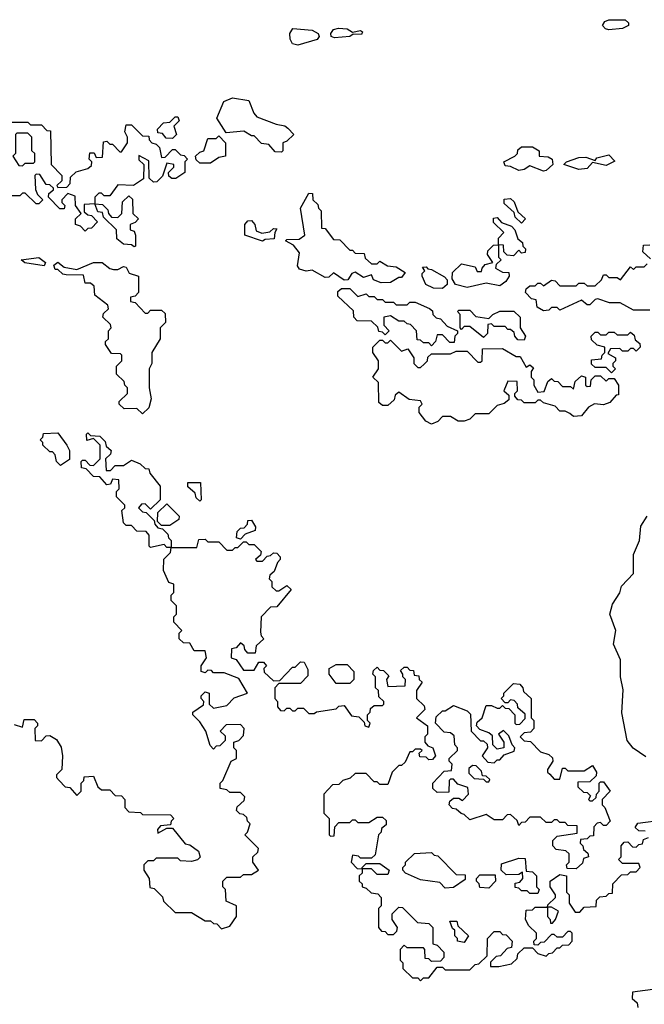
# Model space of a CAD drawing. Extents: x 2386423 to 2568864, y 578392 to 761999.
# Tile 406 of 454: x 2476545 to 2478835, y 737583 to 741196. Entities that reach past the tile are written whole.
import ezdxf

# ---------------------------------------------------------------- set-up
doc = ezdxf.new("R2010")
doc.units = 0

msp = doc.modelspace()

# ---------------------------------------------------------------- linework, layer by layer
at = {"layer": '0CON05XD'}
for points in [[(2478705, 741159.4), (2478692.5, 741162.5), (2478681.2, 741175), (2478690.9, 741189.1), (2478705, 741195.8), (2478765, 741196.2), (2478777.5, 741185), (2478777.5, 741175), (2478755, 741163.8), (2478705, 741159.4)], [(2477565, 741102.5), (2477545, 741107.5), (2477536.2, 741125), (2477536, 741145), (2477546.2, 741163.8), (2477617.7, 741157.7), (2477638.8, 741145), (2477643.3, 741135), (2477636.1, 741123.9), (2477565, 741102.5)], [(2477699.3, 741129.3), (2477687.5, 741135), (2477686, 741145), (2477695, 741160), (2477714.4, 741165.6), (2477745, 741162.9), (2477765, 741150), (2477795, 741156), (2477801.7, 741151.7), (2477797.7, 741142.3), (2477767, 741143), (2477755, 741134), (2477699.3, 741129.3)], [(2477505, 740710), (2477481.7, 740711.7), (2477458.3, 740738.3), (2477431.7, 740741.7), (2477405, 740770), (2477395, 740770), (2477367, 740787), (2477301.7, 740781.7), (2477267.5, 740835), (2477293.6, 740896.4), (2477325, 740910), (2477385, 740900), (2477403.3, 740853.3), (2477415, 740840), (2477485, 740812.5), (2477517, 740807), (2477528.3, 740798.3), (2477550, 740775), (2477525, 740750), (2477510, 740745), (2477510, 740715), (2477505, 740710)], [(2477105, 740760), (2477081.7, 740761.7), (2477068.3, 740778.3), (2477051.7, 740781.7), (2477050, 740795), (2477071.7, 740818.3), (2477095, 740820), (2477115, 740840), (2477125, 740840), (2477130, 740825), (2477110, 740805), (2477120, 740775), (2477105, 740760)], [(2476505, 740820), (2476575, 740820), (2476585, 740810), (2476625, 740810), (2476645, 740790), (2476658.3, 740788.3), (2476660, 740665), (2476700, 740625), (2476700, 740605), (2476681.7, 740588.3), (2476685, 740580), (2476718.3, 740581.7), (2476730, 740595), (2476731.7, 740618.3), (2476751.7, 740638.3), (2476795, 740650), (2476808.3, 740661.7), (2476810, 740675), (2476800, 740685), (2476801.7, 740708.3), (2476818.3, 740708.3), (2476825, 740690), (2476848.3, 740691.7), (2476851.7, 740748.3), (2476865, 740750), (2476875, 740740), (2476885, 740740), (2476911.7, 740711.7), (2476918.3, 740711.7), (2476940, 740745), (2476940, 740765), (2476930, 740785), (2476935, 740810), (2476955, 740810), (2476995, 740770), (2477018.3, 740768.3), (2477020, 740755), (2477030, 740745), (2477045, 740740), (2477057, 740727), (2477065, 740690), (2477078.3, 740691.7), (2477105, 740720), (2477115, 740720), (2477135, 740700), (2477148.3, 740698.3), (2477160, 740685), (2477150, 740675), (2477150, 740635), (2477117, 740613), (2477103, 740613), (2477091.7, 740621.7), (2477090, 740635), (2477110, 740655), (2477110, 740665), (2477085, 740670), (2477068.3, 740621.7), (2477048.3, 740601.7), (2477035, 740600), (2477020, 740615), (2477018.3, 740678.3), (2476981.7, 740698.3), (2476981.7, 740681.7), (2477000, 740665), (2476998.3, 740611.7), (2476961.7, 740588.3), (2476905, 740590), (2476875, 740550), (2476855, 740550), (2476845, 740560), (2476835, 740560), (2476820, 740545), (2476820, 740520), (2476781.7, 740518.3), (2476781.7, 740491.7), (2476795, 740480), (2476808.3, 740478.3), (2476830, 740455), (2476808.3, 740431.7), (2476795, 740430), (2476785, 740420), (2476768.3, 740438.3), (2476750, 740445), (2476750, 740465), (2476770, 740485), (2476750, 740515), (2476748.3, 740548.3), (2476721.7, 740558.3), (2476700, 740535), (2476700, 740525), (2476710, 740515), (2476708.3, 740501.7), (2476691.7, 740501.7), (2476650, 740545), (2476651.7, 740558.3), (2476668.3, 740571.7), (2476668.3, 740578.3), (2476655, 740590), (2476641.7, 740591.7), (2476618.3, 740628.3), (2476605, 740630), (2476600, 740625), (2476603, 740573), (2476610, 740555), (2476630, 740535), (2476615, 740520), (2476605, 740520), (2476565, 740560), (2476555, 740560), (2476545, 740550), (2476515, 740550)], [(2476555, 740660), (2476565, 740670), (2476595, 740670), (2476600, 740675), (2476600, 740705), (2476590, 740715), (2476590, 740765), (2476575, 740780), (2476535, 740780), (2476530, 740775), (2476530, 740705), (2476520, 740695), (2476541.7, 740661.7), (2476555, 740660)], [(2477245, 740670), (2477205, 740670), (2477191.7, 740681.7), (2477190, 740695), (2477205, 740710), (2477220, 740715), (2477235, 740760), (2477265, 740760), (2477275, 740770), (2477300, 740745), (2477300, 740695), (2477275, 740690), (2477245, 740670)], [(2478465, 740640), (2478415, 740660), (2478395, 740646.7), (2478375, 740642.5), (2478345, 740657.5), (2478325, 740660), (2478320, 740675), (2478360, 740695), (2478370, 740705), (2478371.7, 740718.3), (2478385, 740730), (2478425, 740730), (2478450, 740715), (2478450, 740695), (2478483, 740693), (2478497.5, 740685), (2478500, 740665), (2478475, 740642.5), (2478465, 740640)], [(2478595, 740646.2), (2478540, 740665), (2478550, 740675), (2478595, 740690), (2478621.2, 740691.2), (2478655, 740680), (2478661.2, 740688.8), (2478705, 740700), (2478727, 740677), (2478695, 740661.2), (2478645, 740672.5), (2478625, 740650), (2478595, 740646.2)], [(2476965, 740363.3), (2476955, 740370), (2476925, 740372.5), (2476901.7, 740391.7), (2476900, 740425), (2476851.7, 740471.7), (2476848.3, 740488.3), (2476831.7, 740491.7), (2476820, 740520), (2476848.3, 740518.3), (2476868.3, 740498.3), (2476870, 740485), (2476881.7, 740471.7), (2476905, 740470), (2476920, 740485), (2476921.7, 740528.3), (2476945, 740550), (2476958.3, 740538.3), (2476960, 740485), (2476980, 740465), (2476968.3, 740451.7), (2476950, 740445), (2476950, 740425), (2476965, 740420), (2476970, 740405), (2476970, 740365), (2476965, 740363.3)], [(2477870.7, 740230.7), (2477841.7, 740241.7), (2477835, 740260), (2477805, 740250), (2477775, 740270), (2477762.5, 740265), (2477748.3, 740241.7), (2477735, 740240), (2477695, 740267.5), (2477678.3, 740251.7), (2477665, 740250), (2477616.7, 740276.7), (2477595, 740273.3), (2477570.7, 740280.7), (2477563.3, 740293.3), (2477570.7, 740340.7), (2477549.3, 740369.3), (2477520, 740385), (2477525, 740390), (2477569.3, 740390.7), (2477590, 740405), (2477574, 740505), (2477605, 740560), (2477618.3, 740558.3), (2477620, 740535), (2477638.3, 740518.3), (2477640, 740505), (2477650, 740495), (2477651.7, 740431.7), (2477665, 740430), (2477695, 740390), (2477718.3, 740388.3), (2477755, 740350), (2477765, 740350), (2477775, 740340), (2477808.3, 740338.3), (2477811.7, 740321.7), (2477835, 740300), (2477855, 740300), (2477865, 740310), (2477893, 740293), (2477925, 740290), (2477958.3, 740268.3), (2477945, 740250), (2477935, 740250), (2477905, 740232.5), (2477870.7, 740230.7)], [(2478385, 740450), (2478361.7, 740471.7), (2478358.3, 740488.3), (2478321.7, 740521.7), (2478321.7, 740538.3), (2478345, 740540), (2478358.3, 740528.3), (2478371.7, 740491.7), (2478400, 740465), (2478385, 740450)], [(2478355, 740330), (2478331.7, 740331.7), (2478320, 740345), (2478318.3, 740368.3), (2478300, 740370), (2478300, 740395), (2478320, 740415), (2478281.7, 740451.7), (2478281.7, 740468.3), (2478295, 740470), (2478311.7, 740451.7), (2478348.3, 740438.3), (2478360, 740425), (2478371.7, 740391.7), (2478388.3, 740378.3), (2478390, 740365), (2478400, 740355), (2478398.3, 740341.7), (2478385, 740340), (2478375, 740350), (2478355, 740330)], [(2477435, 740383.8), (2477370, 740405), (2477370, 740445), (2477381.7, 740458.3), (2477395, 740460), (2477407.5, 740445), (2477411.7, 740421.7), (2477433, 740413), (2477461.7, 740418.3), (2477475, 740430), (2477488.3, 740428.3), (2477480, 740415), (2477478.3, 740391.7), (2477445, 740390), (2477435, 740383.8)], [(2478185, 740213.3), (2478142.5, 740225), (2478130, 740245), (2478131.7, 740268.3), (2478165, 740300), (2478215, 740290), (2478221.7, 740271.7), (2478238.3, 740271.7), (2478240, 740285), (2478251.7, 740298.3), (2478280, 740305), (2478260, 740335), (2478261.7, 740348.3), (2478281.7, 740368.3), (2478300, 740370), (2478300, 740325), (2478310, 740315), (2478291.7, 740298.3), (2478290, 740285), (2478315, 740270), (2478338.3, 740268.3), (2478340, 740255), (2478327.5, 740235), (2478305, 740220), (2478255, 740230), (2478185, 740213.3)], [(2478858.3, 740318.3), (2478830, 740345), (2478831.7, 740368.3), (2478855, 740370)], [(2476635, 740292.5), (2476563.6, 740303.6), (2476550, 740315), (2476615, 740323.3), (2476640, 740305), (2476635, 740292.5)], [(2476995, 739750), (2476975, 739770), (2476928.3, 739768.3), (2476910, 739785), (2476910, 739795), (2476940, 739825), (2476940, 739845), (2476930, 739855), (2476928.3, 739868.3), (2476900, 739895), (2476900, 739925), (2476920, 739945), (2476920, 739965), (2476915, 739970), (2476881.7, 739971.7), (2476860, 740005), (2476860, 740015), (2476870, 740025), (2476870, 740055), (2476880, 740065), (2476878.3, 740078.3), (2476850, 740105), (2476851.7, 740118.3), (2476870, 740135), (2476868.3, 740148.3), (2476820, 740185), (2476818.3, 740218.3), (2476805, 740230), (2476785, 740230), (2476778.3, 740258.3), (2476715, 740260), (2476703, 740263), (2476685, 740280), (2476675, 740280), (2476670, 740295), (2476685, 740306.7), (2476708.3, 740288.3), (2476755, 740280), (2476815.8, 740305.8), (2476847.5, 740305), (2476875, 740283.3), (2476889.3, 740279.3), (2476905, 740280), (2476925, 740291.2), (2476935, 740288), (2476946.4, 740266.4), (2476980, 740255), (2476980, 740195), (2476968.3, 740181.7), (2476951.7, 740178.3), (2476951.7, 740161.7), (2476968.3, 740158.3), (2477005, 740120), (2477015, 740120), (2477025, 740130), (2477065, 740130), (2477078.3, 740118.3), (2477080, 740085), (2477060, 740065), (2477060, 740025), (2477030, 739975), (2477030, 739935), (2477020, 739915), (2477020, 739845), (2477027.5, 739805), (2477018.3, 739771.7), (2476995, 739750)], [(2478095, 740210), (2478061.7, 740211.7), (2478034, 740224), (2478020, 740255), (2478020, 740265), (2478030, 740275), (2478021.7, 740288.3), (2478035, 740290), (2478041.7, 740281.7), (2478055, 740280), (2478103, 740253), (2478111.7, 740241.7), (2478112.5, 740225), (2478095, 740210)], [(2478855, 740130), (2478795, 740130), (2478747, 740157), (2478707, 740157), (2478665, 740172.5), (2478655, 740170), (2478635, 740150), (2478625, 740150), (2478605, 740167.5), (2478525, 740130), (2478515, 740140), (2478495, 740140), (2478485, 740130), (2478465, 740127.5), (2478441.7, 740141.7), (2478438.3, 740168.3), (2478421.7, 740171.7), (2478400, 740195), (2478401.7, 740208.3), (2478415, 740220), (2478435, 740220), (2478445, 740230), (2478455, 740230), (2478465, 740220), (2478495, 740240), (2478508.3, 740238.3), (2478525, 740220), (2478585, 740220), (2478595, 740230), (2478615, 740230), (2478625, 740220), (2478655, 740220), (2478678.3, 740241.7), (2478685, 740260), (2478695, 740260), (2478705, 740250), (2478735, 740250), (2478748.3, 740241.7), (2478785, 740290), (2478795, 740280), (2478805, 740290), (2478835, 740290), (2478845, 740300)], [(2478055, 740000), (2478045, 740010), (2478025, 740010), (2478015, 740020), (2478001.7, 740021.7), (2478000, 740055), (2477978.3, 740078.3), (2477965, 740080), (2477955, 740090), (2477935, 740090), (2477905, 740110), (2477880, 740105), (2477880, 740075), (2477900, 740055), (2477885, 740040), (2477875, 740050), (2477861.7, 740051.7), (2477858.3, 740068.3), (2477835, 740090), (2477781.7, 740091.7), (2477770, 740105), (2477768.3, 740128.3), (2477711.7, 740181.7), (2477711.7, 740198.3), (2477725, 740210), (2477755, 740210), (2477785, 740180), (2477815, 740190), (2477825, 740180), (2477845, 740180), (2477855, 740170), (2477875, 740170), (2477885, 740160), (2477915, 740160), (2477925, 740150), (2477965, 740150), (2477975, 740160), (2477995, 740160), (2478047, 740137), (2478058.3, 740128.3), (2478060, 740115), (2478071.7, 740101.7), (2478088.3, 740098.3), (2478111.7, 740071.7), (2478150, 740055), (2478150, 740045), (2478140, 740035), (2478138.3, 740011.7), (2478121.7, 740011.7), (2478095, 740040), (2478075, 740040), (2478070, 740015), (2478055, 740000)], [(2478395, 740020), (2478371.7, 740021.7), (2478360, 740035), (2478358.3, 740048.3), (2478345, 740060), (2478335, 740060), (2478325, 740070), (2478285, 740070), (2478275, 740080), (2478261.7, 740078.3), (2478260, 740045), (2478245, 740030), (2478195, 740070), (2478175, 740070), (2478165, 740060), (2478160, 740065), (2478160, 740115), (2478150, 740125), (2478155, 740130), (2478195, 740130), (2478217.5, 740107.5), (2478265, 740100), (2478280, 740115), (2478305, 740126.7), (2478357, 740127), (2478380, 740105), (2478380, 740065), (2478400, 740035), (2478395, 740020)], [(2478715, 739900), (2478695, 739920), (2478655, 739920), (2478641.7, 739931.7), (2478641.7, 739948.3), (2478678.3, 739951.7), (2478680, 739965), (2478690, 739975), (2478690, 739995), (2478661.7, 740001.7), (2478641.7, 740021.7), (2478640, 740035), (2478655, 740050), (2478665, 740050), (2478675, 740040), (2478695, 740040), (2478705, 740050), (2478725, 740050), (2478735, 740040), (2478775, 740040), (2478785, 740050), (2478798.3, 740038.3), (2478801.7, 740021.7), (2478818.3, 740008.3), (2478820, 739995), (2478805, 739980), (2478795, 739990), (2478785, 739990), (2478775, 739980), (2478755, 739980), (2478745, 739990), (2478711.7, 739988.3), (2478701.7, 739971.7), (2478730, 739955), (2478730, 739945), (2478720, 739935), (2478720, 739925), (2478730, 739915), (2478715, 739900)], [(2478055, 739712.5), (2478033.6, 739723.6), (2478010, 739755), (2478010, 739775), (2478020, 739785), (2478015, 739797.5), (2477973, 739803), (2477935, 739830), (2477921.7, 739818.3), (2477918.3, 739801.7), (2477895, 739780), (2477875, 739780), (2477861.7, 739791.7), (2477860, 739865), (2477840, 739885), (2477860, 739915), (2477860, 739945), (2477840, 739975), (2477840, 739995), (2477865, 740020), (2477875, 740020), (2477885, 740010), (2477895, 740010), (2477905, 740020), (2477945, 739980), (2477968.3, 739988.3), (2477990, 739955), (2477990, 739935), (2478005, 739920), (2478015, 739920), (2478028.3, 739931.7), (2478040, 739945), (2478041.7, 739958.3), (2478055, 739970), (2478125, 739970), (2478145, 739980), (2478185, 739980), (2478225, 739940), (2478235, 739940), (2478240, 739945), (2478241.7, 739988.3), (2478315, 739990), (2478365, 739960), (2478380, 739960), (2478401.7, 739921.7), (2478415, 739930), (2478428.3, 739918.3), (2478420, 739905), (2478420, 739885), (2478430, 739875), (2478430, 739855), (2478445, 739830), (2478468.3, 739831.7), (2478481.7, 739868.3), (2478495, 739880), (2478505, 739870), (2478518.3, 739868.3), (2478535, 739850), (2478565, 739850), (2478575, 739840), (2478581.7, 739868.3), (2478605, 739890), (2478620, 739885), (2478620, 739855), (2478625, 739850), (2478638.3, 739851.7), (2478640, 739875), (2478655, 739890), (2478675, 739890), (2478695, 739870), (2478705, 739880), (2478725, 739880), (2478740, 739855), (2478740, 739820), (2478731.7, 739818.3), (2478708.3, 739791.7), (2478685, 739782.5), (2478653, 739787), (2478630, 739775), (2478605, 739742.5), (2478575, 739740), (2478561.7, 739751.7), (2478545, 739760), (2478525, 739760), (2478508.3, 739778.3), (2478465, 739790), (2478455, 739800), (2478445, 739800), (2478435, 739790), (2478395, 739790), (2478385, 739800), (2478371.7, 739801.7), (2478360, 739815), (2478360, 739825), (2478370, 739835), (2478368.3, 739868.3), (2478335, 739870), (2478320, 739835), (2478338.3, 739818.3), (2478338.3, 739801.7), (2478321.7, 739788.3), (2478295, 739780), (2478265, 739750), (2478215, 739750), (2478195, 739730), (2478175, 739722.5), (2478153, 739723), (2478125, 739740), (2478095, 739740), (2478078.3, 739721.7), (2478055, 739712.5)], [(2476695, 739560), (2476680, 739575), (2476675, 739600), (2476665, 739610), (2476655, 739610), (2476630, 739635), (2476630, 739645), (2476620, 739655), (2476630, 739665), (2476631.7, 739678.3), (2476685, 739680), (2476717.5, 739635), (2476727.5, 739615), (2476727, 739583), (2476695, 739560)], [(2477100, 739260), (2477095, 739260), (2477085, 739260), (2477075, 739270), (2477025, 739260), (2477020, 739265), (2477020, 739305), (2477008.3, 739318.3), (2476975, 739320), (2476955, 739340), (2476935, 739340), (2476925, 739350), (2476920, 739395), (2476930, 739405), (2476930, 739415), (2476900, 739445), (2476900, 739465), (2476910, 739475), (2476908.3, 739508.3), (2476885, 739510), (2476878.3, 739491.7), (2476865, 739490), (2476838.3, 739518.3), (2476815, 739520), (2476788.3, 739548.3), (2476771.7, 739551.7), (2476770, 739575), (2476775, 739580), (2476785, 739580), (2476801.7, 739561.7), (2476815, 739560), (2476840, 739585), (2476840, 739635), (2476815, 739660), (2476791.7, 739651.7), (2476790, 739675), (2476795, 739680), (2476805, 739670), (2476838.3, 739668.3), (2476858.3, 739648.3), (2476861.7, 739631.7), (2476880, 739615), (2476878.3, 739601.7), (2476860, 739585), (2476861.7, 739541.7), (2476878.3, 739541.7), (2476895, 739560), (2476925, 739560), (2476955, 739580), (2476987, 739567), (2477005, 739550), (2477018.3, 739548.3), (2477021.7, 739531.7), (2477060, 739485), (2477060, 739435), (2477025, 739400), (2477005, 739420), (2476991.7, 739418.3), (2476980, 739405), (2476995, 739390), (2477008.3, 739388.3), (2477038.3, 739358.3), (2477040, 739345), (2477051.7, 739331.7), (2477068.3, 739328.3), (2477088.3, 739308.3), (2477090, 739295), (2477100, 739285), (2477100, 739260)], [(2477205, 739430), (2477191.7, 739441.7), (2477188.3, 739458.3), (2477161.7, 739481.7), (2477161.7, 739498.3), (2477208.3, 739498.3), (2477210, 739435), (2477205, 739430)], [(2477095, 739340), (2477065, 739340), (2477050, 739355), (2477051.7, 739388.3), (2477085, 739420), (2477130, 739375), (2477128.3, 739361.7), (2477095, 739340)], [(2477355, 739290), (2477340, 739295), (2477341.7, 739318.3), (2477355, 739330), (2477368.3, 739331.7), (2477380, 739345), (2477381.7, 739358.3), (2477395, 739360), (2477410, 739335), (2477408.3, 739321.7), (2477371.7, 739308.3), (2477355, 739290)], [(2478841.1, 738491.1), (2478793.8, 738523.8), (2478771.6, 738551.6), (2478752.6, 738652.6), (2478757.2, 738737.2), (2478747.5, 738785), (2478747.5, 738847.5), (2478722.5, 738905), (2478731.1, 738955), (2478709.2, 739015), (2478718.3, 739051.7), (2478745, 739093.3), (2478751.9, 739118.1), (2478795, 739163.8), (2478795.6, 739234.4), (2478817.1, 739285), (2478821.9, 739338.1), (2478845.7, 739375)], [(2476690, 738405), (2476711.7, 738381.7), (2476728.3, 738378.3), (2476755, 738350), (2476770, 738365), (2476770, 738395), (2476780, 738405), (2476781.7, 738418.3), (2476815, 738420), (2476831.7, 738381.7), (2476845, 738370), (2476875, 738370), (2476895, 738350), (2476918.3, 738348.3), (2476930, 738335), (2476930, 738305), (2476945, 738290), (2476987.5, 738287.5), (2476995, 738280), (2477098.3, 738278.3), (2477110, 738265), (2477100, 738255), (2477098.3, 738241.7), (2477061.7, 738238.3), (2477050, 738225), (2477051.7, 738211.7), (2477085, 738230), (2477105, 738230), (2477151.7, 738171.7), (2477168.3, 738168.3), (2477200, 738145), (2477207, 738123), (2477197, 738113), (2477175, 738107.5), (2477135, 738110), (2477125, 738120), (2477045, 738120), (2477035, 738110), (2477015, 738110), (2477000, 738095), (2477000, 738075), (2477020, 738045), (2477021.7, 738011.7), (2477038.3, 738008.3), (2477068.3, 737978.3), (2477071.7, 737961.7), (2477115, 737920), (2477175, 737920), (2477225, 737890), (2477245, 737890), (2477255, 737880), (2477268.3, 737878.3), (2477285, 737860), (2477315, 737870), (2477340, 737905), (2477340, 737945), (2477301.7, 737961.7), (2477300, 738005), (2477290, 738015), (2477290, 738035), (2477305, 738050), (2477355, 738050), (2477365, 738060), (2477395, 738060), (2477420, 738075), (2477400, 738105), (2477400, 738125), (2477418.3, 738141.7), (2477420, 738155), (2477370, 738205), (2477380, 738215), (2477390, 738245), (2477380, 738255), (2477378.3, 738268.3), (2477365, 738280), (2477351.7, 738281.7), (2477340, 738295), (2477341.7, 738308.3), (2477368.3, 738331.7), (2477370, 738345), (2477355, 738360), (2477315, 738360), (2477305, 738370), (2477280, 738375), (2477280, 738395), (2477290, 738405), (2477320, 738475), (2477340, 738485), (2477340, 738515), (2477330, 738525), (2477330, 738545), (2477348.3, 738551.7), (2477365, 738570), (2477367.5, 738595), (2477355, 738610), (2477301.7, 738608.3), (2477280, 738585), (2477298.3, 738568.3), (2477298.3, 738551.7), (2477278.3, 738531.7), (2477265, 738530), (2477255, 738520), (2477243, 738533), (2477227.5, 738585), (2477205, 738620), (2477180, 738645), (2477180, 738655), (2477218.3, 738681.7), (2477220, 738695), (2477210, 738705), (2477210, 738715), (2477225, 738730), (2477240, 738725), (2477240, 738685), (2477255, 738670), (2477305, 738680), (2477331.7, 738708.3), (2477380, 738725), (2477348.3, 738778.3), (2477295, 738800), (2477255, 738800), (2477248.3, 738808.3), (2477235, 738810), (2477225, 738800), (2477210, 738805), (2477210, 738825), (2477230, 738855), (2477225, 738880), (2477185, 738880), (2477168.3, 738908.3), (2477145, 738910), (2477130, 738925), (2477130, 738945), (2477140, 738955), (2477110, 738985), (2477110, 739005), (2477120, 739015), (2477120, 739045), (2477100, 739065), (2477100, 739085), (2477110, 739095), (2477110, 739125), (2477091.7, 739131.7), (2477072.5, 739175), (2477073, 739217), (2477098.3, 739241.7), (2477100, 739260), (2477195, 739260), (2477201.7, 739288.3), (2477225, 739290), (2477235, 739280), (2477275, 739280), (2477305, 739250), (2477325, 739250), (2477335, 739260), (2477345, 739260), (2477365, 739280), (2477375, 739280), (2477385, 739270), (2477405, 739270), (2477430, 739245), (2477428.3, 739231.7), (2477410, 739215), (2477415, 739210), (2477435, 739210), (2477451.7, 739228.3), (2477465, 739230), (2477475, 739240), (2477488.3, 739238.3), (2477500, 739225), (2477500, 739215), (2477490, 739205), (2477478.3, 739171.7), (2477461.7, 739158.3), (2477460, 739145), (2477470, 739135), (2477470, 739115), (2477485, 739100), (2477495, 739100), (2477525, 739120), (2477540, 739105), (2477488.3, 739041.7), (2477465, 739040), (2477430, 739005), (2477428.3, 738948.3), (2477430, 738935), (2477440, 738925), (2477411.7, 738898.3), (2477408.3, 738871.7), (2477381.7, 738871.7), (2477370, 738885), (2477368.3, 738898.3), (2477355, 738910), (2477338.3, 738891.7), (2477321.7, 738888.3), (2477320, 738855), (2477338.3, 738848.3), (2477365, 738810), (2477405, 738810), (2477421.7, 738838.3), (2477438.3, 738838.3), (2477450, 738825), (2477440, 738815), (2477441.7, 738801.7), (2477475, 738770), (2477498.3, 738771.7), (2477545, 738820), (2477555, 738820), (2477575, 738840), (2477588.3, 738838.3), (2477601.7, 738811.7), (2477601.7, 738788.3), (2477575, 738760), (2477495, 738760), (2477480, 738745), (2477480, 738705), (2477490, 738695), (2477490, 738675), (2477501.7, 738661.7), (2477515, 738660), (2477525, 738670), (2477535, 738670), (2477545, 738660), (2477555, 738660), (2477565, 738670), (2477585, 738670), (2477605, 738650), (2477625, 738650), (2477633, 738657), (2477705, 738667.5), (2477715, 738677.5), (2477735, 738680), (2477761.7, 738641.7), (2477788.3, 738638.3), (2477808.3, 738618.3), (2477810, 738605), (2477825, 738600), (2477830, 738615), (2477820, 738625), (2477820, 738645), (2477830, 738655), (2477831.7, 738668.3), (2477845, 738680), (2477875, 738680), (2477880, 738685), (2477880, 738695), (2477861.7, 738711.7), (2477860, 738735), (2477850, 738745), (2477850, 738785), (2477840, 738795), (2477841.7, 738808.3), (2477855, 738820), (2477865, 738810), (2477878.3, 738808.3), (2477898.3, 738788.3), (2477890, 738775), (2477895, 738750), (2477958.3, 738751.7), (2477960, 738775), (2477950, 738785), (2477950, 738795), (2477941.7, 738808.3), (2477955, 738820), (2477965, 738820), (2477975, 738810), (2477988.3, 738808.3), (2477991.7, 738791.7), (2478008.3, 738788.3), (2478010, 738775), (2478020, 738765), (2478000, 738735), (2478000, 738705), (2478028.3, 738678.3), (2478030, 738665), (2478000, 738635), (2478040, 738605), (2478040, 738575), (2478030, 738565), (2478030, 738545), (2478041.7, 738531.7), (2478060, 738525), (2478070, 738495), (2478058.3, 738481.7), (2478045, 738480), (2478035, 738490), (2478011.7, 738491.7), (2478010, 738505), (2478020, 738515), (2478015, 738520), (2477995, 738520), (2477985, 738510), (2477975, 738510), (2477958.3, 738471.7), (2477945, 738460), (2477935, 738460), (2477910, 738435), (2477895, 738390), (2477865, 738390), (2477855, 738400), (2477845, 738400), (2477815, 738430), (2477775, 738430), (2477757, 738413), (2477730, 738405), (2477715, 738390), (2477691.7, 738388.3), (2477660, 738355), (2477660, 738285), (2477680, 738265), (2477680, 738205), (2477685, 738200), (2477698.3, 738201.7), (2477700, 738235), (2477715, 738250), (2477755, 738250), (2477765, 738260), (2477775, 738260), (2477785, 738250), (2477825, 738250), (2477855, 738270), (2477875, 738270), (2477888.3, 738258.3), (2477888.3, 738241.7), (2477871.7, 738228.3), (2477870, 738215), (2477860, 738205), (2477848.3, 738131.7), (2477835, 738120), (2477795, 738120), (2477787, 738127), (2477765, 738130), (2477760, 738105), (2477781.7, 738081.7), (2477800, 738080), (2477800, 738065), (2477790, 738055), (2477790, 738035), (2477800, 738025), (2477800, 738015), (2477815, 738010), (2477833, 737993), (2477858.3, 737988.3), (2477870, 737975), (2477870, 737945), (2477860, 737935), (2477860, 737865), (2477871.7, 737851.7), (2477885, 737850), (2477895, 737840), (2477915, 737840), (2477928.3, 737851.7), (2477930, 737865), (2477910, 737895), (2477910, 737915), (2477935, 737940), (2477948.3, 737938.3), (2478003, 737883), (2478045, 737880), (2478060, 737865), (2478060, 737805), (2478075, 737800), (2478100, 737775), (2478100, 737755), (2478088.3, 737741.7), (2478055, 737740), (2478045, 737750), (2478031.7, 737751.7), (2478030, 737785), (2478025, 737790), (2477965, 737790), (2477955, 737800), (2477940, 737785), (2477940, 737745), (2477950, 737735), (2477950, 737715), (2477985, 737680), (2478005, 737680), (2478015, 737670), (2478025, 737680), (2478045, 737680), (2478075, 737720), (2478095, 737720), (2478105, 737710), (2478195, 737710), (2478215, 737730), (2478228.3, 737731.7), (2478258.3, 737761.7), (2478260, 737825), (2478285, 737850), (2478305, 737850), (2478315, 737840), (2478328.3, 737838.3), (2478350, 737815), (2478348.3, 737791.7), (2478331.7, 737788.3), (2478308.3, 737761.7), (2478291.7, 737758.3), (2478271.7, 737738.3), (2478271.7, 737721.7), (2478301.7, 737721.7)], [(2477755, 738760), (2477705, 738760), (2477680, 738795), (2477680, 738815), (2477705, 738830), (2477745, 738830), (2477770, 738805), (2477770, 738775), (2477755, 738760)], [(2478585, 738080), (2478551.7, 738081.7), (2478550, 738095), (2478560, 738105), (2478560, 738135), (2478547, 738147), (2478511.7, 738151.7), (2478500, 738165), (2478500, 738185), (2478515, 738200), (2478588.3, 738211.7), (2478588.3, 738238.3), (2478555, 738240), (2478545, 738250), (2478525, 738250), (2478515, 738260), (2478505, 738260), (2478495, 738250), (2478475, 738250), (2478455, 738270), (2478415, 738270), (2478398.3, 738251.7), (2478385, 738250), (2478375, 738240), (2478368.3, 738258.3), (2478345, 738280), (2478331.7, 738278.3), (2478315, 738260), (2478285, 738260), (2478255, 738280), (2478195, 738260), (2478175, 738280), (2478163, 738283), (2478145, 738300), (2478131.7, 738301.7), (2478120, 738315), (2478121.7, 738328.3), (2478135, 738340), (2478155, 738340), (2478168.3, 738331.7), (2478190, 738355), (2478188.3, 738378.3), (2478151.7, 738391.7), (2478135, 738410), (2478125, 738410), (2478120, 738405), (2478118.3, 738361.7), (2478075, 738360), (2478060, 738375), (2478060, 738395), (2478101.7, 738438.3), (2478128.3, 738441.7), (2478130, 738465), (2478120, 738475), (2478120, 738485), (2478150, 738515), (2478150, 738525), (2478140, 738535), (2478138.3, 738568.3), (2478125, 738580), (2478101.7, 738581.7), (2478070, 738615), (2478071.7, 738638.3), (2478095, 738660), (2478105, 738660), (2478135, 738680), (2478185, 738660), (2478198.3, 738648.3), (2478200, 738585), (2478235, 738550), (2478245, 738550), (2478258.3, 738538.3), (2478260, 738525), (2478240, 738495), (2478261.7, 738471.7), (2478285, 738470), (2478295, 738480), (2478305, 738480), (2478321.7, 738498.3), (2478358.3, 738511.7), (2478360, 738525), (2478350, 738535), (2478338.3, 738568.3), (2478318.3, 738588.3), (2478300, 738575), (2478320, 738545), (2478320, 738525), (2478295, 738520), (2478280, 738535), (2478278.3, 738568.3), (2478265, 738580), (2478231.7, 738591.7), (2478220, 738605), (2478221.7, 738618.3), (2478240, 738635), (2478255, 738680), (2478275, 738680), (2478295, 738670), (2478305, 738670), (2478315, 738680), (2478325, 738670), (2478338.3, 738668.3), (2478360, 738645), (2478360, 738615), (2478365, 738610), (2478378.3, 738611.7), (2478398.3, 738631.7), (2478398.3, 738648.3), (2478371.7, 738671.7), (2478370, 738685), (2478358.3, 738698.3), (2478345, 738700), (2478335, 738690), (2478325, 738690), (2478310, 738705), (2478320, 738715), (2478320, 738725), (2478355, 738760), (2478378.3, 738758.3), (2478390, 738745), (2478391.7, 738731.7), (2478420, 738705), (2478420, 738635), (2478430, 738625), (2478430, 738595), (2478418.3, 738581.7), (2478395, 738580), (2478380, 738565), (2478395, 738550), (2478418.3, 738548.3), (2478455, 738510), (2478485, 738500), (2478498.3, 738488.3), (2478500, 738475), (2478480, 738445), (2478480, 738435), (2478488.3, 738428.3), (2478505, 738410), (2478525, 738410), (2478535, 738450), (2478545, 738450), (2478555, 738440), (2478615, 738440), (2478645, 738460), (2478660, 738435), (2478658.3, 738421.7), (2478635, 738400), (2478591.7, 738398.3), (2478591.7, 738381.7), (2478611.7, 738361.7), (2478625, 738360), (2478638.3, 738348.3), (2478630, 738335), (2478635, 738330), (2478645, 738330), (2478658.3, 738341.7), (2478660, 738355), (2478670, 738365), (2478670, 738395), (2478675, 738400), (2478685, 738400), (2478710, 738365), (2478680, 738335), (2478680, 738315), (2478690, 738305), (2478710, 738255), (2478695, 738240), (2478685, 738240), (2478675, 738250), (2478661.7, 738248.3), (2478650, 738235), (2478648.3, 738201.7), (2478635, 738200), (2478625, 738190), (2478601.7, 738188.3), (2478600, 738175), (2478610, 738165), (2478611.7, 738151.7), (2478628.3, 738138.3), (2478630, 738125), (2478611.7, 738118.3), (2478608.3, 738101.7), (2478585, 738080)], [(2476525, 738610), (2476555, 738600), (2476561.7, 738628.3), (2476598.3, 738628.3), (2476610, 738615), (2476610, 738605), (2476600, 738595), (2476601.7, 738551.7), (2476625, 738550), (2476641.7, 738568.3), (2476655, 738570), (2476680, 738555), (2476697, 738527), (2476702.5, 738495), (2476700, 738445), (2476680, 738425), (2476680, 738415), (2476690, 738405)], [(2478265, 738400), (2478268.3, 738408.3), (2478255, 738420), (2478241.7, 738421.7), (2478238.3, 738438.3), (2478218.3, 738458.3), (2478205, 738460), (2478191.7, 738448.3), (2478191.7, 738431.7), (2478211.7, 738411.7), (2478245, 738410), (2478255, 738400), (2478265, 738400)], [(2478838.3, 738218.3), (2478815, 738220), (2478801.7, 738231.7), (2478811.7, 738248.3), (2478905, 738260)], [(2478301.7, 737721.7), (2478348.3, 737731.7), (2478368.3, 737751.7), (2478371.7, 737768.3), (2478395, 737790), (2478425, 737790), (2478445, 737770), (2478475, 737760), (2478485, 737770), (2478498.3, 737771.7), (2478515, 737790), (2478525, 737790), (2478535, 737800), (2478558.3, 737801.7), (2478570, 737815), (2478570, 737845), (2478565, 737850), (2478555, 737850), (2478535, 737830), (2478515, 737830), (2478505, 737840), (2478495, 737840), (2478468.3, 737811.7), (2478455, 737810), (2478445, 737800), (2478431.7, 737801.7), (2478430, 737815), (2478440, 737825), (2478440, 737845), (2478411.7, 737871.7), (2478400, 737895), (2478401.7, 737928.3), (2478425, 737930), (2478435, 737940), (2478480, 737940), (2478480, 737905), (2478490, 737895), (2478491.7, 737881.7), (2478498.3, 737881.7), (2478510, 737895), (2478520, 737925), (2478495, 737940), (2478480, 737940), (2478481.7, 737948.3), (2478510, 737975), (2478510, 737985), (2478490, 738015), (2478490, 738035), (2478525, 738060), (2478550, 738055), (2478550, 737995), (2478560, 737985), (2478560, 737955), (2478581.7, 737921.7), (2478598.3, 737921.7), (2478615, 737940), (2478658.3, 737941.7), (2478660, 737965), (2478671.7, 737978.3), (2478695, 737980), (2478705, 737990), (2478718.3, 737991.7), (2478720, 738025), (2478751.7, 738058.3), (2478775, 738060), (2478785, 738070), (2478805, 738070), (2478820, 738085), (2478815, 738100), (2478755, 738100), (2478740, 738115), (2478750, 738125), (2478750, 738165), (2478761.7, 738178.3), (2478775, 738180), (2478791.7, 738161.7), (2478805, 738160), (2478815, 738170), (2478828.3, 738171.7), (2478831.7, 738188.3), (2478850, 738195)], [(2478105, 738010), (2478085, 738030), (2478015, 738040), (2477960, 738065), (2477950, 738075), (2477950, 738085), (2477960, 738095), (2477960, 738105), (2477993, 738137), (2478055, 738140), (2478065, 738130), (2478078.3, 738128.3), (2478145, 738060), (2478178.3, 738058.3), (2478178.3, 738041.7), (2478135, 738012.5), (2478105, 738010)], [(2478445, 737990), (2478415, 737990), (2478405, 738000), (2478385, 738000), (2478375, 738010), (2478361.7, 738011.7), (2478361.7, 738028.3), (2478378.3, 738031.7), (2478390, 738045), (2478388.3, 738068.3), (2478375, 738060), (2478328.3, 738058.3), (2478310, 738075), (2478311.7, 738098.3), (2478375, 738120), (2478398.3, 738118.3), (2478401.7, 738071.7), (2478425, 738070), (2478440, 738055), (2478440, 738015), (2478450, 738005), (2478445, 737990)], [(2477895, 738060), (2477855, 738060), (2477835, 738080), (2477800, 738080), (2477800, 738085), (2477815, 738100), (2477865, 738100), (2477900, 738075), (2477895, 738060)], [(2478265, 738010), (2478231.7, 738011.7), (2478230, 738025), (2478220, 738035), (2478220, 738045), (2478231.7, 738058.3), (2478288.3, 738058.3), (2478290, 738035), (2478265, 738010)], [(2478175, 737810), (2478150, 737815), (2478150, 737825), (2478140, 737835), (2478140, 737855), (2478131.7, 737861.7), (2478121.7, 737888.3), (2478148.3, 737888.3), (2478151.7, 737871.7), (2478190, 737835), (2478175, 737810)], [(2478998.3, 737578.3), (2478985, 737590), (2478965, 737590), (2478955, 737600), (2478905, 737600), (2478891.7, 737591.7), (2478880, 737605), (2478880, 737615), (2478890, 737625), (2478885, 737640), (2478791.7, 737628.3), (2478790, 737605), (2478808.3, 737588.3), (2478811.7, 737571.7)]]:
    msp.add_lwpolyline(points, dxfattribs=at)

doc.saveas('drawing.dxf')
